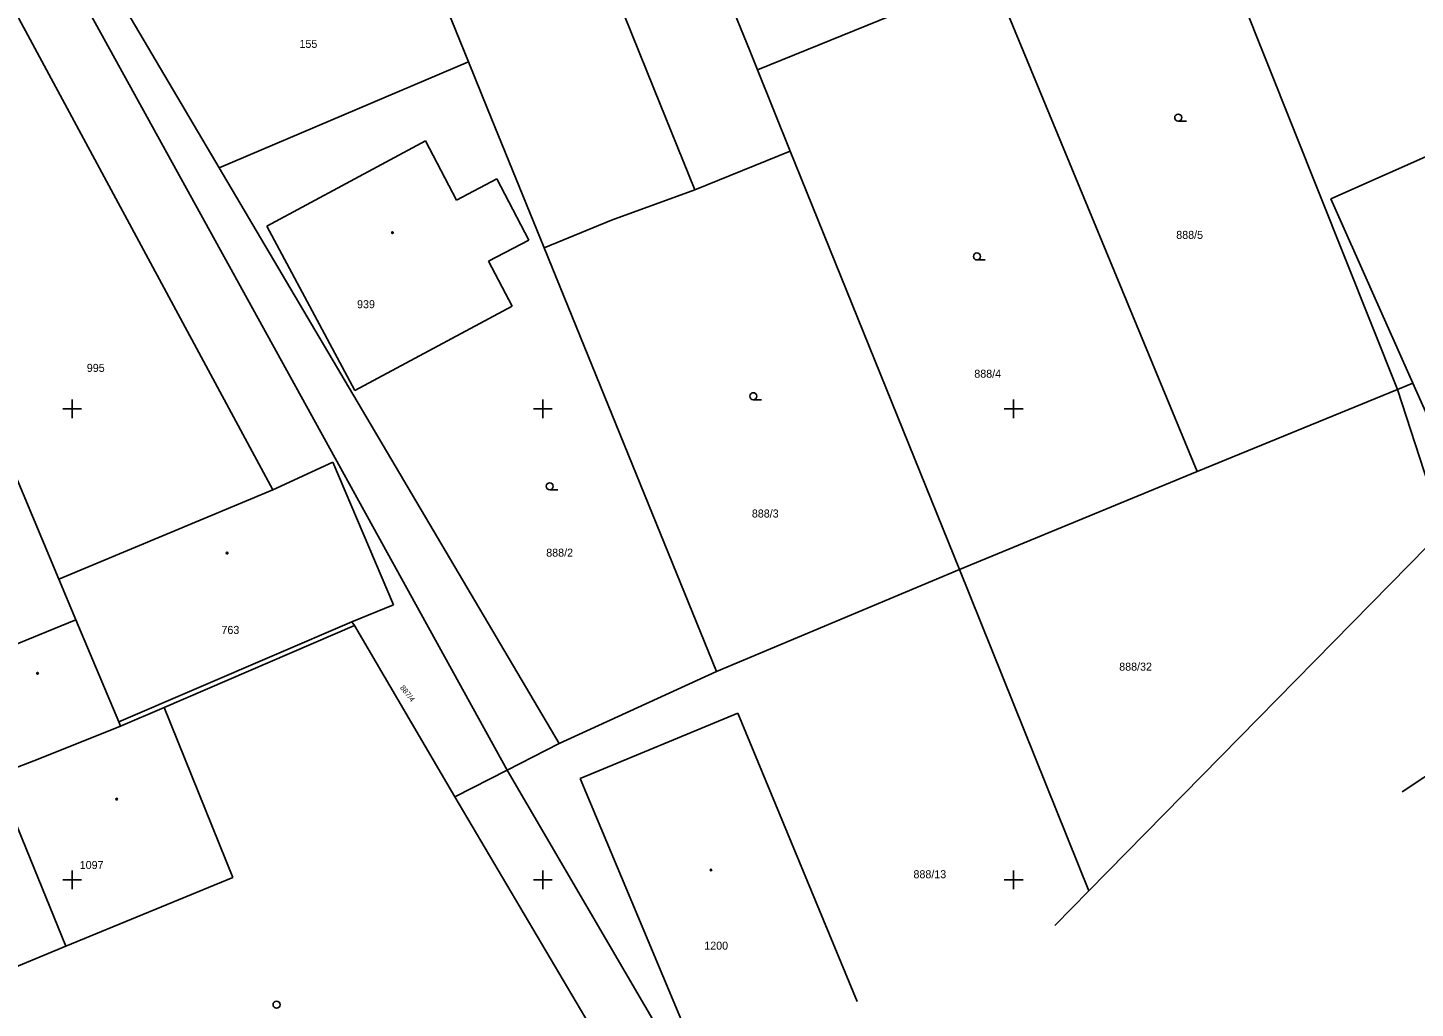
# Model space of a CAD drawing. Extents: x -711081 to -709338, y -1025122 to -1024092.
# Drawn here: x -710427.4 to -710353.7, y -1024856.8 to -1024804.8 of the extents above; entities that cross this region are included whole.
import ezdxf

# ---------------------------------------------------------------- set-up
doc = ezdxf.new("R2010")
doc.units = 0
for name, color, linetype in [('Z_hektometricka_sit', 7, 'Continuous'), ('Z_katastr_cisla_pozemkova', 7, 'Continuous'), ('Z_katastr_cisla_stavebni', 7, 'Continuous'), ('Z_katastr_hranice', 7, 'Continuous'), ('Z_katastr_vnitrni_kresba', 7, 'Continuous'), ('Z_katastr_znacky_budov', 7, 'Continuous'), ('Z_katastr_znacky_kultur', 7, 'Continuous')]:
    doc.layers.add(name, color=color, linetype=linetype)

msp = doc.modelspace()

# ---------------------------------------------------------------- linework, layer by layer
at = {"layer": 'Z_hektometricka_sit'}
for p, q in [((-710425.5, -1024825), (-710424.5, -1024825)), ((-710425, -1024824.5), (-710425, -1024825.5)), ((-710400.5, -1024825), (-710399.5, -1024825)), ((-710400, -1024824.5), (-710400, -1024825.5)), ((-710375.5, -1024825), (-710374.5, -1024825)), ((-710375, -1024824.5), (-710375, -1024825.5)), ((-710425.5, -1024850), (-710424.5, -1024850)), ((-710425, -1024849.5), (-710425, -1024850.5)), ((-710400.5, -1024850), (-710399.5, -1024850)), ((-710400, -1024849.5), (-710400, -1024850.5)), ((-710375.5, -1024850), (-710374.5, -1024850)), ((-710375, -1024849.5), (-710375, -1024850.5))]:
    msp.add_line(p, q, dxfattribs=at)
at = {"layer": 'Z_katastr_hranice'}
for p, q in [((-710389, -1024806.04), (-710396.04, -1024788.65)), ((-710365.6, -1024796.45), (-710354.62, -1024823.98)), ((-710401.9, -1024844.18), (-710425.85, -1024800.75)), ((-710424.28, -1024800.21), (-710417.19, -1024812.2)), ((-710429.05, -1024802), (-710414.35, -1024829.3)), ((-710365.26, -1024828.33), (-710376.17, -1024801.93)), ((-710403.96, -1024806.58), (-710405.07, -1024803.83)), ((-710388.61, -1024807), (-710381.49, -1024804.13)), ((-710417.19, -1024812.2), (-710403.96, -1024806.58)), ((-710403.96, -1024806.58), (-710402.94, -1024809.08)), ((-710388.61, -1024807), (-710389, -1024806.04)), ((-710386.86, -1024811.32), (-710388.61, -1024807)), ((-710358.15, -1024813.86), (-710343.93, -1024807.52)), ((-710402.94, -1024809.08), (-710399.94, -1024816.45)), ((-710406.23, -1024810.78), (-710414.66, -1024815.31)), ((-710404.59, -1024813.92), (-710406.23, -1024810.78)), ((-710391.94, -1024813.38), (-710386.86, -1024811.32)), ((-710377.87, -1024833.53), (-710386.86, -1024811.32)), ((-710417.19, -1024812.2), (-710399.14, -1024842.76)), ((-710402.44, -1024812.79), (-710404.59, -1024813.92)), ((-710400.75, -1024816.04), (-710402.44, -1024812.79)), ((-710396.35, -1024814.99), (-710391.94, -1024813.38)), ((-710353.8, -1024823.64), (-710358.15, -1024813.86)), ((-710414.66, -1024815.31), (-710409.99, -1024824.02)), ((-710399.94, -1024816.45), (-710396.35, -1024814.99)), ((-710402.89, -1024817.16), (-710400.75, -1024816.04)), ((-710390.78, -1024838.94), (-710399.94, -1024816.45)), ((-710401.63, -1024819.56), (-710402.89, -1024817.16)), ((-710409.99, -1024824.02), (-710401.63, -1024819.56)), ((-710425.71, -1024834.04), (-710430.4, -1024822.87)), ((-710365.26, -1024828.33), (-710354.62, -1024823.98)), ((-710354.62, -1024823.98), (-710353.8, -1024823.64)), ((-710354.62, -1024823.98), (-710352.96, -1024829.04)), ((-710351.85, -1024828.02), (-710353.8, -1024823.64)), ((-710347.4, -1024826.56), (-710371, -1024850.59)), ((-710411.16, -1024827.83), (-710414.35, -1024829.3)), ((-710407.93, -1024835.4), (-710411.16, -1024827.83)), ((-710377.87, -1024833.53), (-710365.26, -1024828.33)), ((-710414.35, -1024829.3), (-710425.71, -1024834.04)), ((-710390.78, -1024838.94), (-710377.87, -1024833.53)), ((-710371, -1024850.59), (-710377.87, -1024833.53)), ((-710424.8, -1024836.2), (-710425.71, -1024834.04)), ((-710410.14, -1024836.31), (-710407.93, -1024835.4)), ((-710429.23, -1024838.01), (-710424.8, -1024836.2)), ((-710422.53, -1024841.62), (-710424.8, -1024836.2)), ((-710420.12, -1024840.86), (-710410.01, -1024836.51)), ((-710410.01, -1024836.51), (-710410.14, -1024836.31)), ((-710410.01, -1024836.51), (-710404.68, -1024845.6)), ((-710399.14, -1024842.76), (-710390.78, -1024838.94)), ((-710422.43, -1024841.84), (-710420.12, -1024840.86)), ((-710416.47, -1024849.88), (-710420.12, -1024840.86)), ((-710398.02, -1024844.63), (-710389.65, -1024841.16)), ((-710389.65, -1024841.16), (-710383.313, -1024856.47)), ((-710426.71, -1024843.56), (-710422.43, -1024841.84)), ((-710422.43, -1024841.84), (-710422.53, -1024841.62)), ((-710429.03, -1024844.46), (-710426.71, -1024843.56)), ((-710392.613, -1024860.046), (-710401.9, -1024844.18)), ((-710391.694, -1024859.693), (-710398.02, -1024844.63)), ((-710428.71, -1024845.26), (-710425.33, -1024853.52)), ((-710404.68, -1024845.6), (-710397.55, -1024857.66)), ((-710425.33, -1024853.52), (-710416.47, -1024849.88)), ((-710371, -1024850.59), (-710372.807, -1024852.43)), ((-710425.33, -1024853.52), (-710438.11, -1024858.79))]:
    msp.add_line(p, q, dxfattribs=at)
at = {"layer": 'Z_katastr_vnitrni_kresba'}
for p, q in [((-710397.7, -1024799.1), (-710394.11, -1024808)), ((-710394.11, -1024808), (-710391.94, -1024813.38)), ((-710304.15, -1024811.83), (-710354.365, -1024845.338)), ((-710422.53, -1024841.62), (-710410.14, -1024836.31)), ((-710401.9, -1024844.18), (-710399.14, -1024842.76)), ((-710404.68, -1024845.6), (-710401.9, -1024844.18))]:
    msp.add_line(p, q, dxfattribs=at)
at = {"layer": 'Z_katastr_znacky_budov'}
for centre in [(-710407.992, -1024815.65), (-710416.772, -1024832.66), (-710426.842, -1024839.04), (-710422.642, -1024845.72), (-710391.072, -1024849.48)]:
    msp.add_circle(centre, 0.0437, dxfattribs=at)
at = {"layer": 'Z_katastr_znacky_kultur'}
for p, q in [((-710366.258, -1024809.73), (-710365.821, -1024809.73)), ((-710376.948, -1024817.1), (-710376.511, -1024817.1)), ((-710388.828, -1024824.52), (-710388.391, -1024824.52)), ((-710399.638, -1024829.3), (-710399.201, -1024829.3))]:
    msp.add_line(p, q, dxfattribs=at)
for centre in [(-710366.258, -1024809.542), (-710376.948, -1024816.912), (-710388.828, -1024824.332), (-710399.638, -1024829.112), (-710414.148, -1024856.632)]:
    msp.add_circle(centre, 0.187, dxfattribs=at)

# ---------------------------------------------------------------- texts
at = {"layer": 'Z_katastr_cisla_pozemkova'}
for s, p in [('888/5', (-710366.363, -1024815.98)), ('995', (-710424.223, -1024823.039)), ('888/4', (-710377.088, -1024823.35)), ('888/3', (-710388.903, -1024830.77)), ('888/2', (-710399.823, -1024832.85)), ('888/32', (-710369.392, -1024838.9)), ('888/13', (-710380.319, -1024849.919))]:
    msp.add_text(s, height=0.425, dxfattribs=at).set_placement(p)
msp.add_text('887/4', height=0.285, rotation=308, dxfattribs=at).set_placement((-710407.607, -1024839.811))
at = {"layer": 'Z_katastr_cisla_stavebni'}
for s, p in [('155', (-710412.929, -1024805.84)), ('939', (-710409.87, -1024819.66)), ('763', (-710417.073, -1024836.95)), ('1097', (-710424.6, -1024849.429)), ('1200', (-710391.43, -1024853.71))]:
    msp.add_text(s, height=0.425, dxfattribs=at).set_placement(p)

doc.saveas('drawing.dxf')
